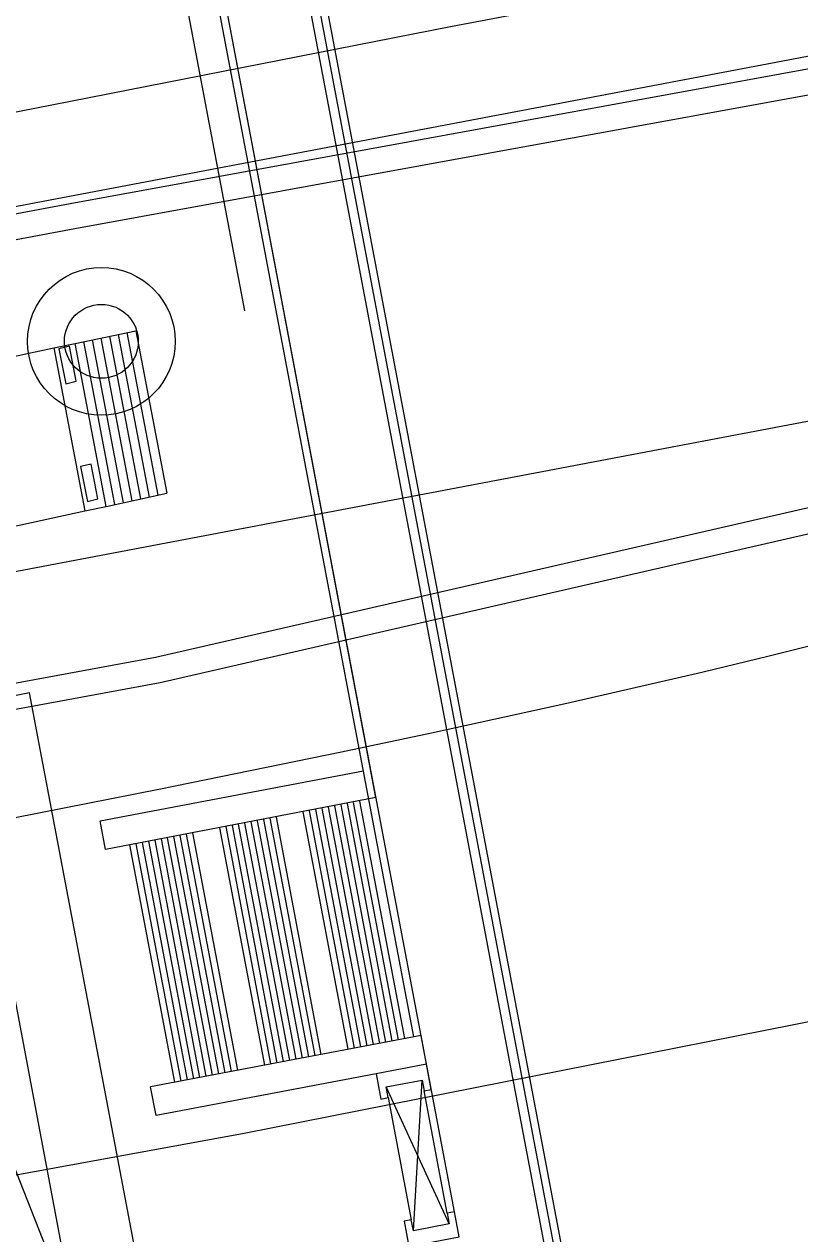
# Model space of a CAD drawing. Extents: x 6541740 to 6566395, y 5525066 to 5530361.
# Drawn here: x 6557347.04 to 6557357.64, y 5526179.82 to 5526196.34 of the extents above; entities that cross this region are included whole.
import ezdxf

# ---------------------------------------------------------------- set-up
doc = ezdxf.new("R2010")
doc.units = 0
for name, color, linetype in [('Domyślna', 7, 'Continuous'), ('TOR_PRZEK_P-komponent', 7, 'Continuous'), ('TOR_PRZEK_P-pomoc', 7, 'Continuous'), ('TOR_PS_OPIS_T-opis geometrii-wzdluz_cz torowa', 7, 'Continuous'), ('TOR_PS_T-rowy otwarte nieumocnione', 7, 'Continuous'), ('TOR_PS_T-umocnienia skarp', 7, 'Continuous'), ('TOR_RAMKI-ramka+tabelka 1', 7, 'Continuous'), ('TOR_W-warstwa dodatkowa 2', 7, 'Continuous')]:
    doc.layers.add(name, color=color, linetype=linetype)

# ---------------------------------------------------------------- blocks, each defined once
blk = doc.blocks.new('4010_1')
at = {"layer": 'Domyślna'}
for radius in [0.75, 0.375]:
    blk.add_circle((0, 0), radius, dxfattribs=at)

msp = doc.modelspace()

# ---------------------------------------------------------------- linework, layer by layer
at = {"layer": 'TOR_PRZEK_P-komponent'}
for p, q in [((6557416.454, 5526207.025), (6557145.327, 5526155.632)), ((6557373.207, 5526193.841), (6557274.957, 5526175.217))]:
    msp.add_line(p, q, dxfattribs=at)
at = {"layer": 'TOR_PRZEK_P-pomoc'}
for p, q in [((6557347.117, 5526187.205), (6557297.992, 5526177.893)), ((6557347.117, 5526187.205), (6557297.992, 5526177.893)), ((6557348.915, 5526177.724), (6557347.117, 5526187.205)), ((6557348.915, 5526177.724), (6557347.117, 5526187.205))]:
    msp.add_line(p, q, dxfattribs=at)
at = {"layer": 'TOR_PS_OPIS_T-opis geometrii-wzdluz_cz torowa'}
msp.add_line((6557350.059, 5526192.425), (6557339.492, 5526248.176), dxfattribs=at)
at = {"layer": 'TOR_PS_T-rowy otwarte nieumocnione'}
for points in [[(6557376.638, 5526200.785), (6557375.795, 5526200.665), (6557374.667, 5526200.5), (6557374.107, 5526200.399), (6557373.392, 5526200.24), (6557371.975, 5526199.874), (6557371.972, 5526199.873), (6557370.621, 5526199.541), (6557369.718, 5526199.337), (6557367.904, 5526198.962), (6557366.995, 5526198.789), (6557365.172, 5526198.465), (6557359.69, 5526197.556), (6557359.69, 5526197.556), (6557358.323, 5526197.319), (6557355.593, 5526196.822), (6557352.868, 5526196.302), (6557347.423, 5526195.232), (6557347.423, 5526195.232), (6557344.696, 5526194.701), (6557339.563, 5526193.715)], [(6557376.638, 5526200.785), (6557375.795, 5526200.665), (6557374.667, 5526200.5), (6557374.107, 5526200.399), (6557373.392, 5526200.24), (6557371.975, 5526199.874), (6557371.972, 5526199.873), (6557370.621, 5526199.541), (6557369.718, 5526199.337), (6557367.904, 5526198.962), (6557366.995, 5526198.789), (6557365.172, 5526198.465), (6557359.69, 5526197.556), (6557359.69, 5526197.556), (6557358.323, 5526197.319), (6557355.593, 5526196.822), (6557352.868, 5526196.302), (6557347.423, 5526195.232), (6557347.423, 5526195.232), (6557344.696, 5526194.701), (6557339.563, 5526193.715)], [(6557377.901, 5526194.122), (6557373.333, 5526192.644), (6557370.676, 5526191.76), (6557367.133, 5526190.579), (6557365.359, 5526190.004), (6557363.582, 5526189.447), (6557362.691, 5526189.178), (6557361.354, 5526188.789), (6557361.352, 5526188.788), (6557359.98, 5526188.409), (6557359.064, 5526188.167), (6557357.226, 5526187.705), (6557356.306, 5526187.484), (6557354.461, 5526187.059), (6557352.612, 5526186.655), (6557351.378, 5526186.395), (6557348.907, 5526185.89), (6557348.906, 5526185.89), (6557344.905, 5526185.102), (6557341.33, 5526184.421)], [(6557377.901, 5526194.122), (6557373.333, 5526192.644), (6557370.676, 5526191.76), (6557367.133, 5526190.579), (6557365.359, 5526190.004), (6557363.582, 5526189.447), (6557362.691, 5526189.178), (6557361.354, 5526188.789), (6557361.352, 5526188.788), (6557359.98, 5526188.409), (6557359.064, 5526188.167), (6557357.226, 5526187.705), (6557356.306, 5526187.484), (6557354.461, 5526187.059), (6557352.612, 5526186.655), (6557351.378, 5526186.395), (6557348.907, 5526185.89), (6557348.906, 5526185.89), (6557344.905, 5526185.102), (6557341.33, 5526184.421)], [(6557345.332, 5526191.422), (6557346.27, 5526191.67), (6557346.572, 5526191.73), (6557347.446, 5526191.92), (6557347.738, 5526191.979), (6557348.57, 5526192.152)], [(6557345.332, 5526191.422), (6557346.27, 5526191.67), (6557346.572, 5526191.73), (6557347.446, 5526191.92), (6557347.738, 5526191.979), (6557348.57, 5526192.152)], [(6557342.216, 5526179.762), (6557350.052, 5526181.191), (6557362.312, 5526183.615)], [(6557342.216, 5526179.762), (6557350.052, 5526181.191), (6557362.312, 5526183.615)]]:
    msp.add_lwpolyline(points, dxfattribs=at)
for points in [[(6557347.662, 5526191.941), (6557347.518, 5526191.905), (6557347.614, 5526191.427), (6557347.754, 5526191.465)], [(6557347.662, 5526191.941), (6557347.518, 5526191.905), (6557347.614, 5526191.427), (6557347.754, 5526191.465)], [(6557347.957, 5526190.331), (6557347.813, 5526190.296), (6557347.909, 5526189.818), (6557348.05, 5526189.856)], [(6557347.957, 5526190.331), (6557347.813, 5526190.296), (6557347.909, 5526189.818), (6557348.05, 5526189.856)]]:
    msp.add_lwpolyline(points, close=True, dxfattribs=at)
at = {"layer": 'TOR_PS_T-umocnienia skarp'}
for p, q in [((6557348.755, 5526189.881), (6557348.332, 5526192.102)), ((6557348.755, 5526189.881), (6557348.332, 5526192.102)), ((6557348.874, 5526189.906), (6557348.45, 5526192.127)), ((6557348.874, 5526189.906), (6557348.45, 5526192.127)), ((6557348.57, 5526192.152), (6557348.991, 5526189.932)), ((6557348.57, 5526192.152), (6557348.991, 5526189.932)), ((6557348.163, 5526189.751), (6557347.738, 5526191.979)), ((6557348.163, 5526189.751), (6557347.738, 5526191.979)), ((6557348.282, 5526189.777), (6557347.857, 5526192.004)), ((6557348.282, 5526189.777), (6557347.857, 5526192.004)), ((6557348.4, 5526189.803), (6557347.976, 5526192.028)), ((6557348.4, 5526189.803), (6557347.976, 5526192.028)), ((6557348.519, 5526189.829), (6557348.094, 5526192.053)), ((6557348.519, 5526189.829), (6557348.094, 5526192.053)), ((6557348.637, 5526189.855), (6557348.213, 5526192.078)), ((6557348.637, 5526189.855), (6557348.213, 5526192.078)), ((6557347.446, 5526191.92), (6557347.871, 5526189.693)), ((6557347.446, 5526191.92), (6557347.871, 5526189.693))]:
    msp.add_line(p, q, dxfattribs=at)
for points in [[(6557344.193, 5526197.466), (6557345.332, 5526191.422), (6557345.76, 5526189.148), (6557355.245, 5526138.776)], [(6557344.193, 5526197.466), (6557345.332, 5526191.422), (6557345.76, 5526189.148), (6557355.245, 5526138.776)], [(6557359.945, 5526196.126), (6557347.671, 5526193.887), (6557339.81, 5526192.417)], [(6557359.945, 5526196.126), (6557347.671, 5526193.887), (6557339.81, 5526192.417)], [(6557360.01, 5526195.782), (6557347.736, 5526193.543), (6557339.875, 5526192.073)], [(6557360.01, 5526195.782), (6557347.736, 5526193.543), (6557339.875, 5526192.073)], [(6557340.984, 5526186.244), (6557348.836, 5526187.692), (6557361.004, 5526190.482)], [(6557340.984, 5526186.244), (6557348.836, 5526187.692), (6557361.004, 5526190.482)], [(6557341.049, 5526185.9), (6557348.901, 5526187.348), (6557361.07, 5526190.138)], [(6557341.049, 5526185.9), (6557348.901, 5526187.348), (6557361.07, 5526190.138)], [(6557345.76, 5526189.148), (6557346.702, 5526189.443), (6557346.997, 5526189.502), (6557347.871, 5526189.693), (6557348.163, 5526189.751), (6557348.991, 5526189.932)], [(6557345.76, 5526189.148), (6557346.702, 5526189.443), (6557346.997, 5526189.502), (6557347.871, 5526189.693), (6557348.163, 5526189.751), (6557348.991, 5526189.932)], [(6557346.267, 5526186.455), (6557346.115, 5526182.735), (6557347.748, 5526178.587), (6557347.775, 5526173.919), (6557349.37, 5526169.973), (6557349.361, 5526165.489), (6557351.066, 5526160.967), (6557351.026, 5526156.643), (6557352.673, 5526152.435), (6557352.746, 5526147.503), (6557354.333, 5526143.618), (6557354.278, 5526139.368)], [(6557346.267, 5526186.455), (6557346.115, 5526182.735), (6557347.748, 5526178.587), (6557347.775, 5526173.919), (6557349.37, 5526169.973), (6557349.361, 5526165.489), (6557351.066, 5526160.967), (6557351.026, 5526156.643), (6557352.673, 5526152.435), (6557352.746, 5526147.503), (6557354.333, 5526143.618), (6557354.278, 5526139.368)]]:
    msp.add_lwpolyline(points, dxfattribs=at)
for points in [[(6557347.662, 5526191.941), (6557347.518, 5526191.905), (6557347.614, 5526191.427), (6557347.754, 5526191.465)], [(6557347.662, 5526191.941), (6557347.518, 5526191.905), (6557347.614, 5526191.427), (6557347.754, 5526191.465)], [(6557347.957, 5526190.331), (6557347.813, 5526190.296), (6557347.909, 5526189.818), (6557348.05, 5526189.856)], [(6557347.957, 5526190.331), (6557347.813, 5526190.296), (6557347.909, 5526189.818), (6557348.05, 5526189.856)]]:
    msp.add_lwpolyline(points, close=True, dxfattribs=at)
at = {"layer": 'TOR_W-warstwa dodatkowa 2'}
for p, q in [((6557356.992, 5526165.367), (6557345.713, 5526224.87)), ((6557356.992, 5526165.367), (6557345.713, 5526224.87)), ((6557345.811, 5526224.888), (6557357.165, 5526164.992)), ((6557345.811, 5526224.888), (6557357.165, 5526164.992)), ((6557357.633, 5526161.315), (6557345.637, 5526224.601)), ((6557357.633, 5526161.315), (6557345.637, 5526224.601)), ((6557352.369, 5526182.506), (6557349.577, 5526197.236)), ((6557352.369, 5526182.506), (6557349.577, 5526197.236)), ((6557351.851, 5526185.778), (6557349.675, 5526197.255)), ((6557352.924, 5526180.117), (6557349.675, 5526197.255)), ((6557351.851, 5526185.778), (6557349.675, 5526197.255)), ((6557352.924, 5526180.117), (6557349.675, 5526197.255)), ((6557348.082, 5526185.459), (6557351.68, 5526186.141)), ((6557348.082, 5526185.459), (6557351.68, 5526186.141)), ((6557348.082, 5526185.459), (6557351.68, 5526186.141)), ((6557348.082, 5526185.459), (6557351.68, 5526186.141)), ((6557351.851, 5526185.778), (6557348.156, 5526185.066)), ((6557351.851, 5526185.778), (6557348.156, 5526185.066)), ((6557351.851, 5526185.778), (6557348.156, 5526185.066)), ((6557351.851, 5526185.778), (6557348.156, 5526185.066)), ((6557351.902, 5526182.417), (6557351.288, 5526185.66)), ((6557351.902, 5526182.417), (6557351.288, 5526185.66)), ((6557351.988, 5526182.434), (6557351.374, 5526185.676)), ((6557351.988, 5526182.434), (6557351.374, 5526185.676)), ((6557352.074, 5526182.45), (6557351.46, 5526185.692)), ((6557352.074, 5526182.45), (6557351.46, 5526185.692)), ((6557352.16, 5526182.466), (6557351.546, 5526185.708)), ((6557352.16, 5526182.466), (6557351.546, 5526185.708)), ((6557352.246, 5526182.482), (6557351.632, 5526185.725)), ((6557352.246, 5526182.482), (6557351.632, 5526185.725)), ((6557351.018, 5526182.25), (6557350.404, 5526185.492)), ((6557351.018, 5526182.25), (6557350.404, 5526185.492)), ((6557351.104, 5526182.266), (6557350.49, 5526185.508)), ((6557351.104, 5526182.266), (6557350.49, 5526185.508)), ((6557351.473, 5526182.336), (6557350.858, 5526185.578)), ((6557351.473, 5526182.336), (6557350.858, 5526185.578)), ((6557351.559, 5526182.352), (6557350.944, 5526185.594)), ((6557351.559, 5526182.352), (6557350.944, 5526185.594)), ((6557351.645, 5526182.368), (6557351.03, 5526185.611)), ((6557351.645, 5526182.368), (6557351.03, 5526185.611)), ((6557351.731, 5526182.385), (6557351.116, 5526185.627)), ((6557351.731, 5526182.385), (6557351.116, 5526185.627)), ((6557351.816, 5526182.401), (6557351.202, 5526185.643)), ((6557351.816, 5526182.401), (6557351.202, 5526185.643)), ((6557348.156, 5526185.066), (6557348.082, 5526185.459)), ((6557348.156, 5526185.066), (6557348.082, 5526185.459)), ((6557348.156, 5526185.066), (6557348.082, 5526185.459)), ((6557348.156, 5526185.066), (6557348.082, 5526185.459)), ((6557350.33, 5526182.119), (6557349.716, 5526185.362)), ((6557350.33, 5526182.119), (6557349.716, 5526185.362)), ((6557350.416, 5526182.136), (6557349.802, 5526185.378)), ((6557350.416, 5526182.136), (6557349.802, 5526185.378)), ((6557350.502, 5526182.152), (6557349.888, 5526185.394)), ((6557350.502, 5526182.152), (6557349.888, 5526185.394)), ((6557350.588, 5526182.168), (6557349.974, 5526185.41)), ((6557350.588, 5526182.168), (6557349.974, 5526185.41)), ((6557350.674, 5526182.184), (6557350.06, 5526185.427)), ((6557350.674, 5526182.184), (6557350.06, 5526185.427)), ((6557350.76, 5526182.201), (6557350.146, 5526185.443)), ((6557350.76, 5526182.201), (6557350.146, 5526185.443)), ((6557350.846, 5526182.217), (6557350.232, 5526185.459)), ((6557350.846, 5526182.217), (6557350.232, 5526185.459)), ((6557350.932, 5526182.233), (6557350.318, 5526185.476)), ((6557350.932, 5526182.233), (6557350.318, 5526185.476)), ((6557349.274, 5526181.919), (6557348.66, 5526185.161)), ((6557349.274, 5526181.919), (6557348.66, 5526185.161)), ((6557349.36, 5526181.935), (6557348.746, 5526185.178)), ((6557349.36, 5526181.935), (6557348.746, 5526185.178)), ((6557349.446, 5526181.952), (6557348.832, 5526185.194)), ((6557349.446, 5526181.952), (6557348.832, 5526185.194)), ((6557349.532, 5526181.968), (6557348.918, 5526185.21)), ((6557349.532, 5526181.968), (6557348.918, 5526185.21)), ((6557349.618, 5526181.984), (6557349.004, 5526185.227)), ((6557349.618, 5526181.984), (6557349.004, 5526185.227)), ((6557349.704, 5526182.001), (6557349.09, 5526185.243)), ((6557349.704, 5526182.001), (6557349.09, 5526185.243)), ((6557349.79, 5526182.017), (6557349.175, 5526185.259)), ((6557349.79, 5526182.017), (6557349.175, 5526185.259)), ((6557349.876, 5526182.033), (6557349.261, 5526185.275)), ((6557349.876, 5526182.033), (6557349.261, 5526185.275)), ((6557349.962, 5526182.049), (6557349.347, 5526185.292)), ((6557349.962, 5526182.049), (6557349.347, 5526185.292)), ((6557349.102, 5526181.886), (6557348.488, 5526185.129)), ((6557349.102, 5526181.886), (6557348.488, 5526185.129)), ((6557349.188, 5526181.903), (6557348.574, 5526185.145)), ((6557349.188, 5526181.903), (6557348.574, 5526185.145)), ((6557352.362, 5526179.858), (6557352.481, 5526181.916)), ((6557352.362, 5526179.858), (6557352.481, 5526181.916)), ((6557352.853, 5526179.951), (6557351.99, 5526181.823)), ((6557352.853, 5526179.951), (6557351.99, 5526181.823)), ((6557352.018, 5526181.676), (6557352.334, 5526180.005)), ((6557352.018, 5526181.676), (6557352.334, 5526180.005)), ((6557352.018, 5526181.676), (6557352.334, 5526180.005)), ((6557352.018, 5526181.676), (6557352.334, 5526180.005)), ((6557352.924, 5526180.117), (6557352.825, 5526180.099)), ((6557352.924, 5526180.117), (6557352.825, 5526180.099)), ((6557352.825, 5526180.099), (6557352.853, 5526179.951)), ((6557352.825, 5526180.099), (6557352.853, 5526179.951)), ((6557352.989, 5526179.773), (6557352.924, 5526180.117)), ((6557352.989, 5526179.773), (6557352.924, 5526180.117)), ((6557352.334, 5526180.005), (6557352.236, 5526179.987)), ((6557352.334, 5526180.005), (6557352.236, 5526179.987)), ((6557352.236, 5526179.987), (6557352.301, 5526179.643)), ((6557352.236, 5526179.987), (6557352.301, 5526179.643)), ((6557352.362, 5526179.858), (6557352.334, 5526180.005)), ((6557352.362, 5526179.858), (6557352.334, 5526180.005)), ((6557352.853, 5526179.951), (6557352.362, 5526179.858)), ((6557352.853, 5526179.951), (6557352.362, 5526179.858))]:
    msp.add_line(p, q, dxfattribs=at)
for points in [[(6557352.542, 5526182.131), (6557352.467, 5526182.524), (6557348.771, 5526181.824)], [(6557352.542, 5526182.131), (6557352.467, 5526182.524), (6557348.771, 5526181.824)], [(6557352.542, 5526182.131), (6557352.467, 5526182.524), (6557348.771, 5526181.824)], [(6557352.542, 5526182.131), (6557352.467, 5526182.524), (6557348.771, 5526181.824)], [(6557352.825, 5526180.099), (6557352.509, 5526181.769), (6557352.607, 5526181.787), (6557352.542, 5526182.131), (6557351.854, 5526182.001), (6557351.919, 5526181.657), (6557352.018, 5526181.676), (6557351.99, 5526181.823), (6557352.481, 5526181.916), (6557352.509, 5526181.769)], [(6557352.825, 5526180.099), (6557352.509, 5526181.769), (6557352.607, 5526181.787), (6557352.542, 5526182.131), (6557351.854, 5526182.001), (6557351.919, 5526181.657), (6557352.018, 5526181.676), (6557351.99, 5526181.823), (6557352.481, 5526181.916), (6557352.509, 5526181.769)], [(6557351.854, 5526182.001), (6557348.845, 5526181.431), (6557348.771, 5526181.824)], [(6557351.854, 5526182.001), (6557348.845, 5526181.431), (6557348.771, 5526181.824)], [(6557351.854, 5526182.001), (6557348.845, 5526181.431), (6557348.771, 5526181.824)], [(6557351.854, 5526182.001), (6557348.845, 5526181.431), (6557348.771, 5526181.824)]]:
    msp.add_lwpolyline(points, dxfattribs=at)
msp.add_lwpolyline([(6557352.989, 5526179.773), (6557352.924, 5526180.117), (6557352.825, 5526180.099), (6557352.853, 5526179.951), (6557352.362, 5526179.858), (6557352.334, 5526180.005), (6557352.236, 5526179.987), (6557352.301, 5526179.643)], close=True, dxfattribs=at)
msp.add_lwpolyline([(6557352.989, 5526179.773), (6557352.924, 5526180.117), (6557352.825, 5526180.099), (6557352.853, 5526179.951), (6557352.362, 5526179.858), (6557352.334, 5526180.005), (6557352.236, 5526179.987), (6557352.301, 5526179.643)], close=True, dxfattribs=at)

# ---------------------------------------------------------------- block references
at = {"layer": 'TOR_RAMKI-ramka+tabelka 1', "xscale": 1.345963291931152, "yscale": 1.345963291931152}
msp.add_blockref('4010_1', (6557348.098, 5526192.007), dxfattribs=at)

doc.saveas('drawing.dxf')
